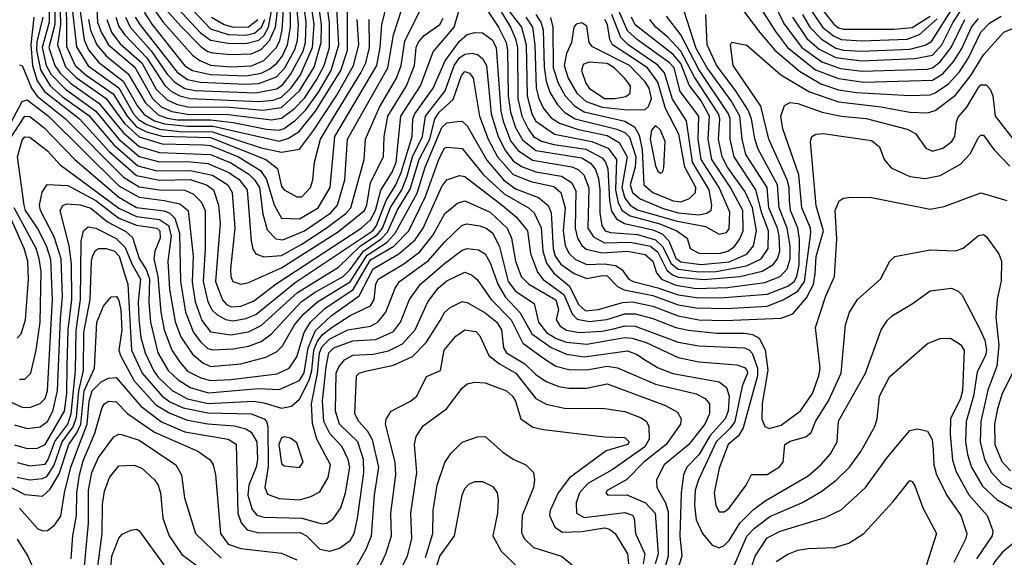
# Model space of a CAD drawing. Extents: x 501367 to 657802, y 482273 to 547541.
# Tile 465 of 656: x 582515 to 586387, y 522251 to 524364. Entities that reach past the tile are written whole.
import ezdxf

# ---------------------------------------------------------------- set-up
doc = ezdxf.new("R2010")
doc.units = 0

msp = doc.modelspace()

# ---------------------------------------------------------------- linework, layer by layer
at = {"layer": '0CON20XD'}
for points in [[(582749.3, 524425), (582768.5, 524285), (582785.6, 524245.6), (582825, 524196.9), (582922.3, 524122.3), (582978.4, 524025), (583005, 523992.3), (583045, 523966.6), (583085, 523954.5), (583175, 523945.9), (583276.5, 523946.5), (583535, 523887), (583571.8, 523898.2), (583614.6, 523925.4), (583678.3, 524005), (583778, 524165), (583804.2, 524245), (583803.2, 524625)], [(585423.4, 524543.4), (585522.4, 524345), (585591.1, 524255), (585668.7, 524198.7), (585742.4, 524172.4), (585828.4, 524161.6), (586085, 524170.5), (586105, 524175.4), (586135, 524198.8), (586178.5, 524255), (586231.7, 524365)], [(582811.6, 524535), (582821.5, 524355), (582835, 524316), (582864.6, 524265), (582968.2, 524178.2), (583037.1, 524055), (583071.9, 524021.9), (583113, 524003), (583175, 523992.6), (583335, 523992.1), (583505, 523971.1), (583545, 523977.7), (583595.4, 524015), (583635, 524056.4), (583682.1, 524127.9), (583712, 524185), (583732.8, 524255), (583732.9, 524352.9), (583719.1, 524455)], [(585349.8, 524535), (585487.7, 524317.7), (585534.3, 524255), (585645, 524167.4), (585735, 524133.1), (585835, 524119.1), (586105, 524126.1), (586145, 524151.1), (586188.5, 524201.5), (586219.2, 524250.8), (586257.9, 524335), (586285, 524369.7)], [(582631.5, 524465), (582631, 524355), (582602.9, 524255), (582618.7, 524185), (582639.3, 524149.3), (582695, 524091.2), (582814.7, 524004.7), (582905.3, 523895.3), (582985, 523827.1), (583065, 523805.6), (583175, 523807.5), (583255, 523799.2), (583335, 523765.3), (583377.4, 523737.4), (583409.3, 523695), (583425.2, 523495), (583432.2, 523462.2), (583444.1, 523444.1), (583475, 523431.6), (583545, 523437.8), (583625, 523481.6), (583720.2, 523545), (583797.2, 523602.8), (583817.8, 523625), (583869.4, 523815), (583874.8, 523895), (583930, 524020), (583997.4, 524135), (584014.9, 524185), (584029.5, 524280.5), (584102, 524425)], [(582653.3, 524465), (582652.9, 524345), (582629.2, 524255), (582653.4, 524185), (582674.4, 524154.4), (582714.7, 524114.7), (582826.7, 524036.8), (582921.6, 523921.6), (582985, 523866.4), (583065, 523841.8), (583265, 523834), (583345, 523801.3), (583416.7, 523756.7), (583439.1, 523735), (583457.5, 523705), (583471.3, 523601.3), (583488.5, 523538.5), (583522.7, 523502.7), (583549.5, 523499.5), (583635.2, 523535), (583738.1, 523605), (583764.5, 523635), (583793.8, 523735), (583804, 523895), (583963.2, 524175), (583984.5, 524305.5), (584033.7, 524455)], [(585305, 524474.7), (585425, 524313.8), (585484.2, 524245), (585581.6, 524161.6), (585665, 524111.9), (585735, 524088.8), (585805, 524077.6), (586015, 524066.3), (586095, 524069.3), (586115, 524076.6), (586167.8, 524112.3), (586210.1, 524159.9), (586245.4, 524215), (586295, 524315.7), (586328.9, 524351.1), (586375, 524378)], [(582515, 524186.7), (582525, 524184.2), (582562.2, 524095), (582584.2, 524064.2), (582695.7, 523975), (582923.2, 523745), (582985, 523707.9), (583065, 523696.1), (583164.4, 523694.4), (583199, 523679), (583228.5, 523648.5), (583244.2, 523615), (583245.1, 523465), (583236.2, 523335), (583255, 523254.7), (583272.3, 523222.3), (583290.3, 523205), (583325, 523185.7), (583355, 523181), (583405, 523189.5), (583444.2, 523205.8), (583598.3, 523331.7), (583905, 523535.9), (583918.2, 523555), (583956.1, 523653.9), (583994, 523715), (584015, 523763.9), (584058.3, 523905), (584060.9, 523975), (584069.4, 523995), (584141.4, 524095), (584187.7, 524202.3), (584245, 524279.4), (584275, 524306.2), (584305, 524314.3), (584335, 524312.5), (584373, 524285), (584388.7, 524255), (584407.2, 524005), (584415.8, 523965), (584445, 523887.9), (584475, 523850.1), (584532, 523812), (584686, 523786), (584711.2, 523775), (584733.7, 523755), (584753.2, 523703.2), (584749.7, 523545), (584771.3, 523511.3), (584815, 523487.4), (584915, 523490.4), (584995, 523474.2), (585025, 523450.5), (585060.3, 523380.3), (585081.8, 523361.8), (585105, 523352.2), (585205, 523342.5), (585346.5, 523355), (585434.2, 523375.8), (585478.3, 523401.7), (585495.3, 523424.7), (585504.4, 523455), (585501.5, 523515), (585495.3, 523545.3), (585461.4, 523625), (585453.9, 523705), (585370.6, 523835), (585355.4, 523895), (585346.7, 523985), (585312.8, 524045), (585218.5, 524175), (585175, 524251.5), (585116.2, 524435)], [(582571.3, 524375), (582558.6, 524265), (582565.4, 524185), (582584.1, 524124.1), (582612.4, 524082.4), (582749.9, 523975), (582866.4, 523846.4), (582975, 523752.2), (583065, 523733.1), (583185, 523735.7), (583249.4, 523715), (583277.1, 523695), (583296.8, 523635), (583303, 523565), (583285.4, 523335), (583312.6, 523262.6), (583327.7, 523245), (583346.2, 523236.2), (583385, 523238.9), (583435, 523258.2), (583523.3, 523326.7), (583857.8, 523545), (583895, 523577.3), (583914.8, 523615), (583935, 523694.2), (583979.9, 523765), (583994.9, 523804.9), (584013.6, 523985), (584090.8, 524105), (584141.3, 524238.6), (584224, 524335), (584255, 524444.5)], [(582673.2, 524455), (582675.7, 524345), (582663.7, 524265), (582695, 524178.9), (582737, 524137), (582854.8, 524054.8), (582926.7, 523956.7), (582985, 523903.7), (583075, 523875.9), (583237.4, 523872.6), (583265, 523869.3), (583375, 523825.1), (583461.9, 523771.9), (583486.2, 523736.2), (583516.2, 523636.2), (583545, 523583.6), (583615, 523581.5), (583688.5, 523625), (583736, 523705), (583754.1, 523905), (583919.3, 524185), (583932.5, 524255), (583938.9, 524345), (583966.1, 524455)], [(582694.7, 524455), (582698.6, 524361.4), (582698.9, 524258.9), (582733.8, 524185), (582776.8, 524146.8), (582883.1, 524073.1), (582937.5, 523985), (582975, 523943.7), (583013.8, 523923.8), (583075, 523907), (583265, 523901.2), (583482.4, 523815), (583529.1, 523779.1), (583545, 523708.6), (583554.6, 523695), (583605, 523668), (583625, 523668.7), (583658.4, 523705), (583667.8, 523735), (583674.7, 523804.7), (583697.9, 523895), (583749.5, 523979.5), (583857.2, 524155), (583875.8, 524195), (583890, 524255), (583889.8, 524365)], [(582718.8, 524431.2), (582738.1, 524258.1), (582785, 524182.6), (582905, 524096.5), (582963, 523995), (582982.1, 523972.1), (583015, 523952.5), (583065, 523934.2), (583145, 523925.4), (583273.7, 523923.7), (583465, 523861.1), (583545, 523843.3), (583615, 523855.2), (583670.7, 523929.3), (583761.9, 524068.1), (583827.5, 524185), (583848.5, 524265), (583842.8, 524365)], [(582785.5, 524365.5), (582793.7, 524323.7), (582818.3, 524265), (582855, 524222.3), (582941.6, 524151.6), (583008.3, 524038.3), (583059.9, 523989.9), (583095, 523976.7), (583135, 523970.9), (583265, 523970.8), (583355, 523960), (583485, 523933.8), (583535, 523930.4), (583555, 523937.2), (583600, 523970), (583639.7, 524010.3), (583690.7, 524079.3), (583739.8, 524165), (583770.2, 524265), (583759.3, 524455)], [(582857.2, 524365), (582875.8, 524315.8), (582909.8, 524269.8), (582994.9, 524195), (583051.5, 524091.5), (583095, 524049.5), (583132.2, 524032.2), (583175, 524022.1), (583341.2, 524021.2), (583471.8, 524008.2), (583545, 524018.8), (583615.6, 524084.4), (583672.6, 524177.4), (583701, 524275), (583702.3, 524345), (583686.1, 524455)], [(582892.7, 524375), (582905, 524337.3), (582926.8, 524306.8), (583015, 524214.7), (583085.6, 524105.6), (583112.3, 524082.3), (583145, 524064.7), (583185, 524054.1), (583455, 524043), (583512, 524048), (583545, 524059.8), (583583, 524097), (583618.2, 524145), (583667.1, 524255), (583672.5, 524345), (583656.7, 524455)], [(582930.9, 524375), (582949.3, 524335), (583031.5, 524241.5), (583095, 524150.3), (583125, 524118.7), (583165, 524094.4), (583205, 524086.4), (583442.9, 524077.1), (583526.7, 524093.3), (583550.1, 524109.9), (583580.6, 524149.4), (583629.3, 524240.7), (583639, 524275), (583641.6, 524355), (583628.2, 524455)], [(582969.7, 524375), (582987.3, 524345), (583135, 524158.4), (583175, 524129.7), (583225, 524119.4), (583405, 524110.5), (583455, 524113.2), (583525, 524139.5), (583558.3, 524175), (583596.8, 524246.8), (583607.3, 524282.7), (583611.7, 524345), (583602.7, 524445)], [(583004.2, 524394.2), (583035, 524346.8), (583165, 524183.1), (583194.8, 524164.8), (583265, 524148.9), (583406.1, 524143.9), (583465, 524154.7), (583498.7, 524171.3), (583526.2, 524193.8), (583547.9, 524222.2), (583568.4, 524265), (583580.5, 524335), (583578.6, 524445)], [(583039.6, 524409.7), (583079.1, 524355), (583195, 524224.8), (583223.7, 524203.7), (583265, 524185.6), (583345, 524179.6), (583426.5, 524183.5), (583475, 524204.6), (583525, 524254.5), (583538, 524282), (583547.5, 524325), (583554.5, 524445)], [(583080.6, 524415), (583148.8, 524338.8), (583228.3, 524258.3), (583255, 524239.3), (583275, 524233.6), (583345, 524227.7), (583425, 524229.6), (583465, 524247.8), (583498, 524282), (583520.4, 524335), (583535.6, 524455)], [(583121.6, 524425), (583224.4, 524314.4), (583265, 524283.5), (583335, 524272.4), (583405, 524270.3), (583455, 524284.5), (583476, 524304), (583493.6, 524335), (583516.3, 524455)], [(583146.1, 524456.1), (583265, 524329), (583335, 524305.9), (583405, 524303.1), (583438, 524312), (583466, 524335), (583478.9, 524365)], [(584375, 524450.6), (584445.6, 524335), (584465, 524289.4), (584472.8, 524255), (584474.5, 524055), (584490.2, 523985), (584514.6, 523935), (584535.5, 523905), (584566.9, 523886.9), (584615, 523874), (584741.3, 523855), (584805, 523821.6), (584818.3, 523805), (584827.8, 523777.8), (584834.3, 523654.3), (584841.6, 523611.6), (584861.8, 523581.8), (584893.9, 523563.9), (585005, 523538.4), (585042, 523522), (585067.6, 523495), (585095, 523427), (585115, 523413.2), (585195, 523402.3), (585305, 523412.7), (585375, 523442.1), (585400.4, 523475), (585411.8, 523535), (585396.5, 523625), (585368, 523688), (585297.9, 523785), (585277.1, 523825), (585263.6, 523895), (585268.5, 523975), (585262.4, 523995), (585168.9, 524138.9), (585115, 524240.2), (585065.5, 524295), (585017, 524335), (584993, 524365)], [(585593.2, 524385), (585622.3, 524335), (585668.5, 524288.5), (585725, 524253), (585755, 524244.5), (585825, 524241.2), (586015, 524249), (586076.2, 524263.8), (586100.8, 524279.2), (586193, 524425)], [(582446.2, 523895), (582525, 524043.2), (582545, 524048.8), (582628.8, 523985), (582905, 523711.2), (582985, 523666.2), (583083.8, 523653.8), (583145, 523640.4), (583177.4, 523615), (583197, 523435), (583192.7, 523332.7), (583205.4, 523255), (583231.5, 523181.5), (583265, 523137.9), (583345.2, 523125.2), (583415, 523137), (583465, 523161.9), (583607.7, 523292.3), (583768.7, 523391.3), (583854.8, 523475.2), (583920.8, 523519.2), (583942.3, 523545), (583973.2, 523626.8), (584017.5, 523695), (584038.9, 523748.9), (584059.9, 523825), (584099.5, 523905), (584111.1, 523985), (584188.6, 524085), (584224, 524185), (584245, 524214.2), (584265, 524229.4), (584295, 524232.5), (584315, 524227.3), (584335, 524212.5), (584350.1, 524185), (584369.6, 523995), (584396.7, 523905), (584425, 523848.8), (584455, 523809.4), (584487.9, 523787.9), (584545, 523765.9), (584645, 523749.8), (584684.8, 523725), (584702.2, 523692.2), (584698.8, 523545), (584708.1, 523505), (584725, 523477), (584742.2, 523462.2), (584805, 523448.2), (584905, 523455.1), (584975, 523441.6), (585004.2, 523415), (585019.3, 523369.3), (585038.7, 523345), (585095, 523320.6), (585175, 523308.2), (585298.4, 523311.6), (585445, 523331.8), (585505, 523354.8), (585533.2, 523385), (585545.1, 523424.9), (585545.1, 523475.1), (585532.5, 523545), (585500.9, 523625), (585494.9, 523715), (585419.1, 523855), (585405.5, 523895.5), (585392.7, 523975), (585379, 524009), (585332.3, 524082.3), (585255, 524185.3), (585218.4, 524265), (585212.9, 524385)], [(584345, 524413.5), (584398, 524335), (584427.6, 524275), (584433.6, 524245), (584436.4, 524065), (584445, 524001.1), (584465, 523940), (584492.1, 523892.1), (584545, 523850.7), (584725, 523821.6), (584760.1, 523800.1), (584778.8, 523775), (584790.6, 523740.6), (584796.6, 523695), (584796.3, 523605), (584804.6, 523555), (584817.9, 523535), (584838.3, 523528.3), (584945, 523519.8), (585015, 523499.6), (585042.9, 523472.8), (585076.5, 523406.5), (585105, 523383.8), (585185, 523372.9), (585254, 523375), (585373.4, 523396.6), (585431.2, 523425), (585458.4, 523465), (585460.2, 523535), (585433.9, 523603.9), (585410, 523695), (585324.4, 523825), (585308.4, 523895), (585308.8, 523975), (585301.7, 523995), (585185, 524168.5), (585114.9, 524304.9), (585058.7, 524378.7)], [(584430.1, 524410.1), (584488.6, 524335), (584506.1, 524265), (584511.1, 524065), (584529.6, 523995), (584545, 523965.9), (584618, 523915), (584765.4, 523885.4), (584829.3, 523859.3), (584861.6, 523815), (584858.5, 523695), (584868.9, 523645), (584883.9, 523613.9), (584915, 523593.2), (585032.2, 523562.2), (585099.2, 523535), (585140.4, 523505), (585152.1, 523465), (585185, 523447.1), (585265, 523445.1), (585300.3, 523455), (585326.5, 523473.5), (585347.5, 523502.6), (585360.3, 523535), (585359.1, 523615), (585310.2, 523705), (585236.8, 523815), (585222.9, 523895), (585227.8, 523985), (585195, 524045.2), (585147.7, 524107.7), (585115, 524191.7), (585085, 524227.4), (584935, 524344.5), (584920.4, 524375)], [(584505.6, 524375), (584531.3, 524335), (584541.2, 524265), (584545.9, 524095.9), (584555.9, 524055), (584575, 524015.2), (584605, 523978.8), (584638, 523958), (584712.7, 523932.7), (584825, 523909.8), (584871.8, 523881.8), (584903.7, 523825), (584883.4, 523705), (584895, 523663.3), (584915, 523635.2), (584945, 523617.1), (585095, 523573.8), (585211.5, 523551.5), (585265, 523520.7), (585295, 523528.4), (585305, 523542.7), (585307.2, 523607.2), (585265.3, 523705), (585195.1, 523815), (585183.2, 523895), (585186.2, 523985), (585111.6, 524081.6), (585089, 524175), (585070.4, 524195), (584944.7, 524284.7), (584905, 524320.9), (584865.1, 524415.1)], [(584544.2, 524385), (584564.9, 524354.9), (584573.2, 524325), (584577.3, 524177.3), (584585, 524123.3), (584599.1, 524079.1), (584629.4, 524029.4), (584659.2, 523999.2), (584700, 523975), (584863.5, 523933.5), (584895, 523920.6), (584913.3, 523903.3), (584937.7, 523825), (584935.1, 523785), (584915.3, 523715), (584924.8, 523684.8), (584955, 523660.3), (585045, 523622.8), (585105, 523604.9), (585185, 523597.6), (585216.5, 523603.5), (585234.6, 523615.4), (585237.2, 523635), (585225.8, 523695), (585161.2, 523805), (585137, 523967), (585081.9, 524051.9), (585050.1, 524155), (585025, 524186.2), (584907.7, 524265), (584879, 524295), (584843.3, 524385)], [(585554, 524375), (585610.7, 524290.7), (585658.4, 524248.4), (585724.8, 524215.2), (585825, 524202.4), (586035, 524211.4), (586105, 524225.6), (586141.7, 524265), (586185.1, 524354.9), (586229.4, 524420.6)], [(585631, 524395), (585672.3, 524335), (585715, 524301.3), (585745, 524286), (585825, 524281.6), (586005, 524288.1), (586054, 524306), (586122.7, 524367.3)], [(585671, 524405), (585716.7, 524346.7), (585735, 524332.4), (585755, 524326.6), (585952.8, 524327.2), (586025, 524333.8), (586095, 524378.7)], [(582476.7, 523895), (582535, 523985.2), (582555, 523984.5), (582610, 523940), (582731.6, 523815), (582905, 523666.4), (582975, 523626.6), (583082.9, 523612.9), (583105, 523603.8), (583124.6, 523584.6), (583144, 523525), (583147.6, 523335), (583167.3, 523215), (583199.1, 523135), (583227, 523097), (583255, 523072.2), (583275, 523066.8), (583355, 523070.7), (583415, 523080.9), (583465, 523099.7), (583505, 523129.2), (583621.3, 523255), (583675, 523291.9), (583787.4, 523355), (583815, 523382.1), (583866.6, 523455), (583937, 523503), (583961, 523529), (583999.1, 523615), (584051.2, 523698.8), (584086.3, 523815), (584127.6, 523895), (584147.9, 523975), (584165, 524000.4), (584219.4, 524050.6), (584253, 524145), (584265, 524160.6), (584284, 524154), (584297.8, 524135), (584322.6, 523985), (584357, 523895), (584394, 523825), (584455, 523755.4), (584525, 523729), (584615, 523708.3), (584642.4, 523685), (584660.1, 523625), (584652.7, 523535), (584660.7, 523475), (584675.5, 523445.5), (584701.3, 523421.3), (584745, 523402.5), (584815, 523404.9), (584857.6, 523397.6), (584882.9, 523382.9), (584911, 523345), (584927.1, 523335), (585025, 523310.7), (585105, 523282.3), (585185, 523271), (585285, 523272.5), (585455, 523286), (585535, 523316.5), (585559.9, 523335), (585570.9, 523355), (585579.6, 523400.4), (585581.8, 523501.8), (585575.1, 523545), (585545.6, 523615), (585542.7, 523655), (585540.7, 523705), (585532.6, 523735), (585460.3, 523895), (585429.1, 524025), (585321.2, 524185), (585310, 524265), (585315, 524276.7), (585375, 524263.8), (585508.2, 524148.2), (585621.2, 524081.2), (585735, 524041.5), (585902, 524022), (586015, 524001.5), (586085, 523998.1), (586115, 524007.8), (586195, 524067.1), (586254.9, 524145), (586305, 524226.2), (586385, 524315.5), (586455, 524344.6)], [(582606.5, 524375), (582582.5, 524277.5), (582581.2, 524245), (582596.9, 524166.9), (582634.5, 524105), (582682.4, 524062.4), (582787.3, 523987.3), (582883.9, 523873.9), (582980, 523790), (583055, 523770.4), (583185, 523772.1), (583272.8, 523752.8), (583334, 523715), (583350.2, 523685), (583360.9, 523545), (583344.1, 523385), (583345, 523353.3), (583353.8, 523335), (583385, 523325.3), (583415, 523331.4), (583545, 523388.6), (583768.1, 523531.9), (583871.5, 523615), (583880.6, 523635), (583895.1, 523724.9), (583945.9, 523825), (583947.8, 523905), (583963.1, 523985), (584036, 524105), (584067.2, 524185), (584074.3, 524255), (584083.6, 524276.4), (584105, 524302.7), (584167.4, 524345), (584180.1, 524369.9)], [(583269.1, 524375), (583318.7, 524345), (583355, 524335.5), (583415, 524336.8), (583451.1, 524365)], [(584602.5, 524372.5), (584611.9, 524335), (584613.2, 524175), (584632.6, 524115), (584659.9, 524065), (584696.2, 524026.2), (584735, 524002.1), (584895, 523965.6), (584933.2, 523943.2), (584951.1, 523911.1), (584962.9, 523852.9), (584969.1, 523715), (585004.3, 523685), (585085, 523652.3), (585115, 523648.8), (585149.1, 523660.9), (585172, 523685), (585173.3, 523705), (585130.6, 523785), (585106.9, 523915), (585054.7, 524014.7), (585025, 524118.4), (584983.2, 524175), (584906.8, 524226.8), (584845.8, 524265), (584836, 524286), (584826, 524345), (584815.6, 524365)], [(584905, 524010.7), (584975, 524011.5), (584987.4, 524022.6), (584999.2, 524055), (584990, 524095), (584975, 524119.6), (584913.6, 524185), (584767.1, 524257.1), (584754, 524275), (584745, 524339.4), (584725, 524351.8), (584703.3, 524346.7), (584694.5, 524335), (584684.5, 524275), (584665, 524231.9), (584655.7, 524185), (584671.9, 524135), (584705.7, 524075), (584742.3, 524042.3), (584805, 524020.5), (584905, 524010.7)], [(584855, 524054.7), (584898.1, 524061.9), (584915.3, 524075), (584917.5, 524105), (584895, 524133.2), (584853.1, 524175), (584825, 524192.1), (584753, 524197), (584731.1, 524188.9), (584724.4, 524165), (584740.8, 524115), (584753.9, 524095), (584814.7, 524055), (584855, 524054.7)], [(583148.4, 523118.4), (583195, 523049), (583235.9, 523015.9), (583265, 523001.5), (583385, 523011.5), (583482.6, 523037.4), (583525, 523059), (583548, 523082), (583596.3, 523165), (583632.1, 523207.9), (583685.8, 523255), (583815, 523334.1), (583881.3, 523438.7), (583959.8, 523490.2), (583992, 523525), (584077.5, 523682.5), (584109.6, 523785), (584175, 523941.3), (584195, 523958.5), (584235, 523964.3), (584255, 523965.3), (584275, 523947.5), (584352.6, 523812.6), (584417.5, 523735), (584465, 523699.5), (584554.9, 523664.9), (584593.4, 523633.4), (584605.4, 523605.4), (584612.6, 523465), (584620.7, 523435), (584643.2, 523403.2), (584695, 523366.6), (584745, 523346.5), (584805, 523358.5), (584825, 523356.9), (584866.1, 523316.1), (584892.5, 523302.5), (585005, 523279.8), (585105, 523244), (585175, 523231.5), (585295, 523229.5), (585455, 523238), (585517.4, 523262.6), (585575, 523297.2), (585601.8, 523335), (585626.1, 523526.1), (585624.4, 523545), (585591.3, 523625), (585578.5, 523755), (585515.5, 523935), (585508.7, 523985), (585522.7, 524027.3), (585545, 524038.6), (585575, 524035.6), (585670.8, 524000.8), (585745, 523985.1), (585844, 523976), (586005, 523934.1), (586037.5, 523917.5), (586078.8, 523858.8), (586105, 523847.2), (586145, 523859.1), (586180.8, 523885), (586192.4, 523905), (586198.2, 523961.8), (586205, 523981.5), (586240, 524020), (586285, 524097.5), (586295, 524108.1), (586315, 524108.6), (586331.3, 524091.3), (586342.2, 524065), (586350.8, 523985), (586435.8, 523875.8)], [(585035, 523761.2), (585044, 523766), (585047.9, 523782.1), (585053.2, 523885), (585035, 523930.3), (585015, 523948.9), (584999.3, 523930.7), (584994.3, 523895), (585015, 523790), (585025, 523768.6), (585035, 523761.2)], [(582481.4, 522861.4), (582525, 522840.8), (582555, 522839.8), (582595, 522855.8), (582615, 522875.4), (582624.6, 522905), (582644.5, 523265), (582637.7, 523422.3), (582621, 523475), (582584.6, 523544.6), (582538.3, 523615), (582532.2, 523635), (582505.9, 523825), (582525, 523891.5), (582535, 523903.6), (582555, 523902.1), (582625, 523848.4), (582674.2, 523794.2), (582905, 523624.1), (582975, 523590.9), (583065, 523579.2), (583100.5, 523555), (583111.2, 523515), (583098.2, 523415), (583104.5, 523305), (583126.3, 523176.3), (583148.4, 523118.4)], [(583227.1, 522957.1), (583265, 522946.1), (583345, 522950.1), (583527.7, 522972.3), (583574.8, 522995.2), (583605, 523039.1), (583633.2, 523135), (583658, 523175), (583715, 523229.2), (583825.8, 523304.2), (583895, 523420.6), (583985.9, 523474.1), (584045.4, 523535), (584111.1, 523668.9), (584165, 523818.6), (584185, 523858.8), (584195, 523863.5), (584255, 523857.6), (584339.4, 523755), (584420.2, 523680.2), (584515.3, 523625), (584538.7, 523605), (584565.6, 523545.6), (584572.4, 523455), (584587, 523407), (584615, 523368.3), (584676.8, 523316.8), (584712.2, 523245), (584740.4, 523220.4), (584790.6, 523225), (584885, 523252.3), (584925, 523255.1), (585005, 523238.6), (585105, 523199.7), (585185, 523184.9), (585287.7, 523182.3), (585509.2, 523190.8), (585555, 523208.8), (585608.4, 523271.6), (585636.2, 523323.8), (585643, 523365), (585647, 523433), (585675.7, 523535), (585646.7, 523633.3), (585624.1, 523885), (585629.5, 523905), (585645.3, 523914.8), (585675, 523917.6), (585865, 523888.9), (585895.6, 523865), (585913.8, 523815), (585942.2, 523782.2), (586015, 523748.2), (586075, 523740.3), (586135, 523752), (586214.1, 523795.9), (586252.6, 523837.4), (586285, 523901.5), (586295, 523910.8), (586305, 523910.4), (586345, 523854.5), (586408.5, 523788.5)], [(582495, 522692.8), (582545, 522678.9), (582585, 522680.4), (582615, 522694.4), (582691.6, 522825), (582699.9, 522895), (582702, 523002), (582705.1, 523145), (582720.5, 523265), (582718.5, 523405), (582709.4, 523475), (582674.3, 523615), (582685, 523633.5), (582699, 523641), (582752.7, 523637.3), (582795, 523623.5), (582860.4, 523570.4), (582932, 523532), (582958.3, 523508.3), (582985, 523425.3), (583012.2, 523382.2), (583025.8, 523345.8), (583023, 523253), (583029.6, 523175), (583058.7, 523055), (583098.7, 522985), (583138.2, 522948.2), (583185, 522919), (583257.8, 522897.8), (583454.6, 522914.6), (583535, 522910.5), (583615, 522946), (583634, 522976), (583649, 523075), (583677.8, 523142.2), (583740.2, 523199.8), (583850.5, 523279.5), (583905, 523385.6), (584005.9, 523444.1), (584070.5, 523499.5), (584102.1, 523545), (584175, 523709.3), (584195, 523734.7), (584245, 523752.1), (584265, 523748.2), (584414, 523634)], [(582495, 522771.6), (582545, 522756.9), (582595, 522763.5), (582625, 522784.4), (582645.4, 522825), (582664.1, 522905), (582675, 523190), (582683.9, 523275), (582678.5, 523425), (582651.1, 523511.1), (582596.7, 523615), (582593.2, 523635), (582603, 523687), (582623.1, 523716.9), (582705, 523712.5), (582815, 523654.3), (582905, 523584.1), (582975, 523556.3), (583054.5, 523545), (583066.2, 523535), (583068.1, 523505), (583046.7, 523455), (583043.2, 523425), (583058.9, 523355), (583070.4, 523215), (583083, 523145), (583113.6, 523065), (583146.3, 523016.3), (583175, 522983.4), (583227.1, 522957.1)], [(582505.7, 522624.3), (582555, 522610.9), (582615, 522617.7), (582627.6, 522635), (582653.8, 522706.2), (582704.1, 522775), (582717.8, 522815), (582734.6, 522984.6), (582737.1, 523142.9), (582754.6, 523265), (582756.6, 523493.4), (582765.5, 523534.5), (582785, 523550.2), (582815, 523545.5), (582895, 523504.1), (582929.4, 523469.4), (582955.5, 523405), (582990.3, 523345), (582981.1, 523255), (582983.3, 523186.7), (582992.1, 523115), (583008.1, 523055), (583041, 522985), (583059.7, 522959.7), (583115, 522907.1), (583175, 522874), (583256, 522856), (583434.2, 522864.2), (583475, 522858.8), (583545, 522837.8), (583584.2, 522845.8), (583615, 522873.1), (583652.8, 522947.2), (583663.4, 522985), (583672.2, 523065), (583685, 523098.3), (583705, 523126), (583744.2, 523155.8), (583815, 523201.5), (583895, 523239.8), (583909.3, 523265), (583915.2, 523325), (583925.2, 523345), (584025.6, 523405), (584088, 523452), (584141, 523519), (584187.3, 523602.7), (584236.7, 523643.3), (584265, 523652.6), (584365, 523607.6), (584431.7, 523545), (584449, 523505), (584465.4, 523415.4), (584486.8, 523355), (584517, 523325), (584623.8, 523263.8), (584633.3, 523225), (584625.2, 523185), (584640.1, 523160.1), (584665, 523144.3), (584715, 523134.9), (584805, 523140.4), (584850.6, 523149.4), (584895, 523161.5), (584935, 523160.2), (585105, 523097.1), (585185, 523082.9), (585365, 523074.2), (585385, 523065.5), (585395, 523053.2), (585416.5, 522995), (585416.6, 522965), (585360.6, 522759.4), (585341.3, 522728.7), (585300.8, 522695), (585265, 522601.4), (585246.3, 522505), (585252.8, 522455), (585265, 522430), (585285, 522429.5), (585305, 522443.6), (585371.9, 522535), (585392.9, 522577.1), (585455, 522576.8), (585502.8, 522607.2), (585517.5, 522625), (585523.5, 522695), (585545, 522708.1), (585606, 522725), (585627.8, 522742.2), (585644.2, 522785), (585695, 522866.8), (585745.2, 522975), (585761.8, 523165), (585777.7, 523215), (585809.1, 523265), (585900, 523345), (585936.2, 523415), (585956.1, 523433.9), (586095, 523459.2), (586195, 523455.5), (586225, 523466.9), (586285, 523515.6), (586305, 523519.4), (586315, 523511.9), (586365, 523444), (586376, 523415), (586375, 523337.5), (586358.8, 523265), (586353, 523195), (586365.5, 523084.5), (586358, 523002), (586322.1, 522907.9), (586294.9, 522785), (586292, 522705), (586309.2, 522635), (586336.6, 522585), (586378.8, 522538.8), (586500.1, 522480.1)], [(584414, 523634), (584468.1, 523588.1), (584512.4, 523535), (584523.8, 523445), (584551.5, 523371.5), (584573.7, 523343.7), (584655, 523283.6), (584688.1, 523208.1), (584707.3, 523187.3), (584755, 523177.4), (584823.7, 523186.4), (584895, 523208.4), (584935, 523208.2), (585005, 523189.7), (585095, 523154.6), (585145, 523143.8), (585255, 523132.5), (585365, 523132.6), (585396.9, 523126.9), (585422.6, 523112.6), (585447, 523067), (585457.1, 522987.1), (585434.9, 522855.1), (585433.6, 522793.6), (585445, 522765.9), (585462, 522758), (585509, 522771), (585585, 522826.6), (585632.4, 522895), (585657.7, 522965), (585662.2, 522995), (585644.7, 523155), (585683.4, 523275), (585719.2, 523355), (585728.6, 523501.4), (585721.3, 523615), (585737.8, 523652.2), (585755, 523662.3), (585785, 523666.8), (585865, 523666.1), (586095, 523620), (586149.9, 523630.1), (586295, 523684), (586396.6, 523653.4)], [(582505, 523112.7), (582520.5, 523129.5), (582537.7, 523185), (582550.1, 523345), (582546.8, 523415), (582532.7, 523465), (582461.6, 523625)], [(582515, 522951.8), (582535, 522951.5), (582558.8, 522975), (582580.2, 523065), (582595.4, 523175), (582599.2, 523375), (582592.3, 523425), (582579.3, 523465), (582493.9, 523625)], [(582505, 522565.7), (582555, 522555.1), (582605, 522560.3), (582621.7, 522568.3), (582649.6, 522610.4), (582682.4, 522705), (582725.4, 522764.6), (582738.2, 522801.8), (582747.3, 522905), (582766.3, 522985), (582767.8, 523135), (582792.5, 523265), (582797.2, 523415), (582802.5, 523437.5), (582813, 523457), (582825, 523465.6), (582855, 523464.8), (582887.6, 523455), (582906.6, 523435), (582927.6, 523365), (582940.9, 523325), (582954.9, 523065), (582996.7, 522975), (583075, 522884.3), (583105, 522862.8), (583158.2, 522838.2), (583255, 522818.5), (583425, 522815.4), (583476.7, 522795), (583486, 522785), (583491.2, 522765), (583492, 522608), (583478.6, 522525), (583489, 522499), (583535, 522481.9), (583615, 522476.9), (583660, 522490), (583695, 522507.9), (583728.3, 522565), (583737, 522615), (583683.9, 522715), (583666.9, 522776.9), (583662.3, 522855), (583686.8, 522973.2), (583694.1, 523055), (583705, 523079.6), (583735, 523110), (583805, 523145.1), (583895, 523160.3), (583924, 523176), (583955.2, 523215), (583991.5, 523308.5), (584008.1, 523335), (584122.1, 523417.9), (584185, 523490.2), (584255, 523557), (584275, 523561.5), (584325, 523554.4), (584349.6, 523545), (584375.4, 523525.4), (584401.5, 523471.5), (584435.8, 523335), (584465, 523297.8), (584538.5, 523248.5), (584554.8, 523175.2), (584586.2, 523135), (584625, 523111.8), (584665, 523097.3), (584745, 523089.3), (584895, 523114.6), (584923, 523113), (584978.7, 523095), (585105, 523036.2), (585185, 523019.8), (585335, 523007.6), (585365, 522996.9), (585375, 522986.5), (585376.9, 522975), (585356.2, 522923.8), (585327.3, 522785), (585310.5, 522759.5), (585253.9, 522705), (585184.2, 522555), (585171.2, 522515), (585168.1, 522455), (585175, 522398.9), (585199.7, 522345), (585238.6, 522298.6), (585265, 522287.8), (585285, 522297.2), (585305, 522317.6), (585346.9, 522385), (585400.4, 522439.6), (585446.3, 522473.7), (585615, 522571.8), (585665, 522614.1), (585702.8, 522657.2), (585730, 522705), (585735, 522785.6), (585841.4, 522975), (585903.1, 523145), (585927.1, 523182.9), (585947.8, 523202.2), (586025, 523247.2), (586095, 523298), (586178.6, 523308.6), (586205, 523297.8), (586221.6, 523281.6), (586291.7, 523145), (586310.3, 523105), (586317.3, 523065), (586312.9, 523045), (586279.8, 522980.2), (586266.3, 522885), (586236.6, 522785), (586234.6, 522705), (586242.7, 522655), (586257.7, 522605), (586300.6, 522530.6), (586357.9, 522477.9), (586450.4, 522425)], [(582415, 522558.9), (582535, 522498.6), (582605, 522490.8), (582635, 522518.3), (582670.8, 522579.2), (582708.9, 522695), (582739.8, 522740.2), (582755, 522775), (582769.3, 522905), (582808.9, 522995), (582818.9, 523175), (582845, 523238.5), (582875, 523275.3), (582895.7, 523275.7), (582905, 523260.4), (582912.6, 523222.6), (582917.2, 523145), (582905.4, 523065), (582911, 523045), (582965.9, 522945), (583050.4, 522850.4), (583105, 522817.4), (583175, 522790.3), (583255, 522776.2), (583358, 522768), (583405, 522755.6), (583425, 522742.7), (583447.7, 522705), (583450.4, 522635), (583444.5, 522605), (583415.6, 522535), (583412.5, 522495), (583429.5, 522439.5), (583447.1, 522417.2), (583475, 522408.4), (583625, 522404.9), (583705, 522383.3), (583723.3, 522385), (583748.3, 522401.7), (583777.9, 522445), (583796.8, 522505), (583812.8, 522605), (583807.2, 522635), (583783.4, 522685), (583735, 522738.4), (583710.5, 522785), (583705.6, 522865.6), (583719.9, 522999.9), (583730.2, 523055), (583750, 523075), (583825, 523101.8), (583915, 523107.1), (583985, 523139), (584013, 523175), (584048.5, 523265), (584091.3, 523325), (584185, 523406.2), (584255, 523459), (584275, 523465.2), (584319.7, 523459.7), (584345, 523444), (584365, 523409.1), (584394.9, 523325), (584423.7, 523275), (584482.7, 523212.7), (584529.4, 523129.4), (584605, 523076.3), (584665, 523050), (584735, 523039.7), (584905, 523062.2), (584939.9, 523049.9), (584969.5, 523029.5), (585025.4, 522995.4), (585083.5, 522973.5), (585265, 522941), (585295, 522918.4), (585304.6, 522885), (585300.4, 522825), (585289, 522795), (585229.9, 522730.1), (585185, 522654.4), (585139, 522605), (585125.2, 522575), (585116.8, 522505), (585110.6, 522335), (585118.9, 522255), (585077.4, 522125)], [(582514.2, 522444.2), (582584.8, 522364.8), (582605, 522355.3), (582625, 522355.8), (582652.2, 522377.8), (582677.3, 522412.7), (582691.4, 522505), (582716.1, 522605), (582753.7, 522706.3), (582780.6, 522775), (582788.6, 522865), (582799.8, 522905), (582835, 522941.3), (582865, 522954.8), (582895, 522958.3), (582991.5, 522845), (583073.4, 522783.4), (583165, 522744.9), (583334.4, 522715), (583365.8, 522695.8), (583373.3, 522425), (583386.3, 522386.3), (583409.4, 522359.4), (583455, 522347.2), (583618.6, 522348.6), (583643.3, 522335), (583695, 522283), (583735, 522274.8), (583772.9, 522287.1), (583815, 522316.7), (583830.7, 522345), (583843.8, 522403.9), (583868, 522585), (583866.8, 522635), (583844.2, 522705), (583773.2, 522775), (583757.4, 522825), (583760.1, 522975), (583769.9, 523000.1), (583792.2, 523027.8), (583825, 523046.1), (583905, 523049.3), (583965, 523063), (584020, 523090), (584070.4, 523145), (584120, 523255), (584161.1, 523308.9), (584195, 523338.3), (584265, 523372), (584291.7, 523361.7), (584313.6, 523343.6), (584369.4, 523265), (584447.9, 523185), (584493.1, 523093.1), (584574.2, 523034.2), (584622.8, 523002.8), (584675, 522989.9), (584745, 522988.4), (584825, 523002.4), (584865.8, 522995.8), (585015, 522931.8), (585175, 522894.3), (585210, 522875), (585227.7, 522855), (585227.9, 522815), (585209.3, 522775), (585146.6, 522695), (585049.2, 522615), (585019.1, 522555), (585020.7, 522525), (585054.8, 522465), (585065, 522429.2), (585064.7, 522255), (585051.4, 522208.6)], [(583825, 522190.4), (583877.2, 522282.8), (583897.9, 522335), (583910.5, 522495), (583927.1, 522605), (583903.1, 522713.1), (583884.4, 522745), (583848.2, 522785), (583832.7, 522815), (583840, 522965), (583850, 522975), (583875, 522983.4), (583985, 523006.7), (584059.6, 523040.4), (584113.9, 523095), (584168.2, 523181.8), (584185, 523212.9), (584207.3, 523232.7), (584255, 523256.6), (584275, 523252.5), (584345, 523212), (584392, 523175), (584409.5, 523145), (584417.9, 523075), (584429.6, 523055), (584502, 523012), (584545, 522969.1), (584585, 522942.6), (584635, 522922.6), (584675, 522915.6), (584743.8, 522916.1), (584825, 522932.6), (585055, 522847.5), (585101.3, 522821.3), (585116, 522796), (585114.2, 522775), (585057.7, 522695), (584968.8, 522625), (584902.8, 522557.2), (584825, 522514.2), (584819.5, 522505), (584827.5, 522495), (584903.1, 522496.9), (584975.3, 522465), (585014.5, 522425), (585025.9, 522265), (585014.2, 522225)], [(583921.6, 522195), (583955.2, 522264.8), (583977.6, 522335), (583974, 522425), (583993.8, 522575), (583992.2, 522625), (583953, 522775), (583956, 522794), (583975.4, 522825), (584052.2, 522865), (584076.9, 522885), (584115, 522962), (584170, 522985), (584184.2, 523065), (584229.5, 523120.5), (584265, 523144.7), (584308.4, 523138.4), (584325, 523121.9), (584360.2, 523045), (584401.7, 523011.7), (584466.4, 522975), (584545, 522875.3), (584585, 522853.3), (584657, 522837), (584815, 522836.4), (584895, 522824.3), (584959.4, 522799.4), (584979.6, 522785), (584989.3, 522765), (584990.4, 522715), (584973.2, 522685), (584845.5, 522594.5), (584748.7, 522541.3), (584716.9, 522505), (584703.8, 522465), (584704.1, 522425), (584735, 522407.6), (584895, 522427.1), (584925, 522416.6), (584931.8, 522405), (584937.1, 522345), (584973.9, 522265), (584966.3, 522225)], [(585279.7, 522115), (585341.9, 522258.1), (585375, 522334.1), (585404.9, 522365.1), (585465, 522410.9), (585593.6, 522466.4), (585669.4, 522510.6), (585725.8, 522554.2), (585777.8, 522605), (585823.3, 522666.7), (585877.9, 522765), (585886.8, 522795), (585896.4, 522885), (585935, 522960.5), (586085, 523091.4), (586135, 523111.4), (586175, 523112.9), (586215, 523088.1), (586228.9, 523065), (586222.8, 522905), (586214.4, 522875), (586174.6, 522795.4), (586174.3, 522734.3), (586182.5, 522632.5), (586197.1, 522587.1), (586246.8, 522496.8), (586320, 522415), (586341.8, 522355), (586339.7, 522335), (586277.5, 522245)], [(586423.8, 522985), (586378.1, 522895), (586359.6, 522835), (586348.4, 522775), (586350.1, 522695), (586377.4, 522627.4), (586411, 522591)], [(583983.1, 522145), (584039.6, 522255), (584056.8, 522325), (584053.5, 522425), (584077.4, 522585), (584067.8, 522695), (584073.5, 522726.5), (584101.7, 522768.3), (584193.5, 522835), (584255, 522915.6), (584275, 522933.1), (584305, 522940), (584345, 522937.5), (584429.5, 522905), (584452.9, 522885), (584464.1, 522865), (584485.3, 522795.3), (584533.3, 522763.3), (584575, 522752.9), (584815, 522724.1), (584895, 522721.8), (584911.6, 522705), (584905.3, 522694.7), (584820.8, 522669.2), (584676.9, 522563.1), (584632.4, 522505), (584600.8, 522435), (584598.4, 522415), (584619.7, 522369.8), (584649.5, 522349.5), (584725, 522351.9), (584815, 522366.5), (584835, 522361.5), (584857.1, 522345), (584905.6, 522265), (584908.8, 522225)], [(582717.7, 522245), (582724.5, 522335), (582738.8, 522415), (582740.2, 522505), (582749.9, 522575), (582765, 522630.6), (582810.6, 522739.4), (582839.7, 522840.3), (582848.9, 522855), (582865, 522864.6), (582895, 522862.7), (582940.3, 522815), (583045, 522743.1), (583215, 522668.6), (583264.1, 522634.1), (583275.8, 522615), (583285.3, 522575), (583304.4, 522345), (583335, 522303.3), (583385, 522285.2), (583545, 522267.9), (583605, 522241.3)], [(582763.4, 522145), (582785.7, 522385), (582785.4, 522514.6), (582799.1, 522585), (582825, 522642.9), (582885, 522724.7), (582904.4, 522735.6), (582915, 522734.3), (582985, 522712), (583129.3, 522615), (583151.8, 522575), (583163.8, 522485), (583206.7, 522345), (583307.9, 522247.9)], [(583615, 522603.5), (583629.2, 522625), (583605, 522701.2), (583579.6, 522719.6), (583555, 522724.6), (583545, 522720.8), (583534.1, 522695), (583545, 522620), (583555, 522610.6), (583615, 522603.5)], [(584110.5, 522250.5), (584139.4, 522345), (584141.6, 522435), (584157, 522535), (584186.9, 522623.1), (584210.5, 522659.5), (584255, 522703.8), (584315, 522724.5), (584346, 522726), (584415, 522664.7), (584455, 522637.3), (584506, 522615), (584535.6, 522585), (584539.6, 522555), (584535.3, 522525), (584490.8, 522415), (584488.3, 522348.3), (584499.1, 522325), (584535, 522289.5), (584645, 522255.8), (584694.8, 522214.8)], [(585340.2, 522055), (585407.3, 522255), (585455, 522328.1), (585505.7, 522354.3), (585682.3, 522407.7), (585745, 522438), (585840.7, 522525), (585928, 522645), (586015, 522750), (586045.5, 522755.5), (586085, 522747.5), (586103.7, 522713.6), (586107.1, 522672.9), (586109.1, 522615), (586120.4, 522575), (586162.2, 522492.2), (586216.2, 522415), (586239.3, 522345), (586235.7, 522325), (586188.7, 522231.3)], [(582817.4, 522175), (582839.7, 522345), (582841.4, 522458.6), (582848.3, 522511.7), (582867.9, 522565), (582905, 522610), (582965, 522613.3), (582995, 522601.3), (583045, 522555.4), (583059.1, 522535), (583068.3, 522505), (583078.1, 522405), (583103.3, 522335), (583152.4, 522262.4), (583227, 522207)], [(584133.6, 522146.4), (584167.1, 522255), (584225.2, 522335), (584254.7, 522495), (584265, 522522), (584281.1, 522538.9), (584305, 522549.5), (584335, 522549.5), (584375, 522529.4), (584392.7, 522505), (584397.2, 522477.2), (584393.7, 522425), (584376, 522335), (584408.4, 522275), (584483.1, 522203.1)], [(585490, 522235), (585535, 522263.9), (585575, 522278.7), (585615, 522285.9), (585719.4, 522289.4), (585775, 522306.2), (585834.7, 522345.3), (585949.5, 522470.5), (586015, 522553.1), (586025, 522549.4), (586035, 522531.9), (586065.9, 522445.9), (586120, 522345), (586069.3, 522185)], [(582868.9, 522155), (582877.9, 522255), (582905, 522325.7), (582918.2, 522341.8), (582952, 522358), (582975, 522361.2), (582985, 522355.4), (583081.5, 522221.5)], [(586458, 522335), (586379.1, 522270.9), (586350, 522235), (586327, 522193), (586313.3, 522145), (586332.2, 521975), (586351.5, 521935), (586409.6, 521855)], [(582505, 522322.4), (582547.6, 522255), (582580.5, 522180.5)]]:
    msp.add_lwpolyline(points, dxfattribs=at)

doc.saveas('drawing.dxf')
